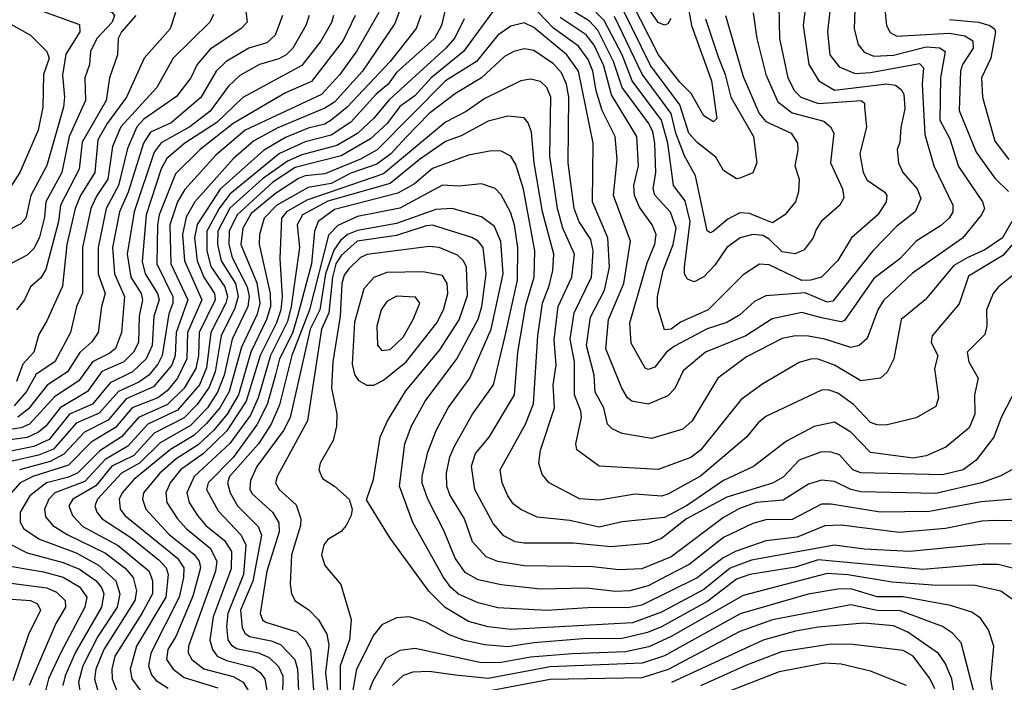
# Model space of a CAD drawing. Extents: x 1308313 to 1441400, y 959662 to 1036319.
# Tile 324 of 656: x 1358852 to 1361864, y 1005785 to 1007813. Entities that reach past the tile are written whole.
import ezdxf

# ---------------------------------------------------------------- set-up
doc = ezdxf.new("R2010")
doc.units = 0

msp = doc.modelspace()

# ---------------------------------------------------------------- linework, layer by layer
at = {"layer": '0CON10XD'}
for points in [[(1358845, 1008037.3), (1358864, 1007975), (1358883.1, 1007953.1), (1358990.6, 1007895), (1359034.4, 1007864.4), (1359112.4, 1007845), (1359134.8, 1007835), (1359141.8, 1007825), (1359134.6, 1007805), (1359087.5, 1007755), (1359069, 1007715), (1359065.2, 1007675), (1359051.4, 1007635), (1359053.3, 1007565), (1359003.8, 1007455), (1358981.1, 1007345), (1358932.4, 1007255), (1358928.3, 1007208.3), (1358912.6, 1007147.4), (1358896.6, 1007113.4), (1358875, 1007092.1), (1358824.1, 1007065.9)], [(1360843.6, 1007816.4), (1360835, 1007800), (1360825, 1007795.8), (1360805, 1007804.4), (1360728.5, 1007918.5)], [(1358825, 1007905.8), (1358885, 1007852.2), (1359035, 1007798.1), (1359035.5, 1007775), (1358993.1, 1007706.9), (1358983.2, 1007643.2), (1358989.5, 1007575), (1358985.8, 1007545), (1358935, 1007366.4), (1358886, 1007275), (1358870.5, 1007205), (1358855, 1007187.5), (1358813.4, 1007166.6)], [(1361261.2, 1007895), (1361249, 1007795), (1361265.7, 1007675.7), (1361296.4, 1007625), (1361345, 1007596.7), (1361505, 1007616.7), (1361531.8, 1007611.8), (1361548.9, 1007598.9), (1361556.3, 1007585), (1361560.2, 1007539.8), (1361547.6, 1007482.4), (1361545, 1007436.7), (1361536.8, 1007415), (1361540.5, 1007375), (1361554.2, 1007345), (1361597.8, 1007295), (1361608.6, 1007265), (1361591.3, 1007225), (1361535, 1007181.2), (1361461.9, 1007105), (1361339.1, 1006950.9), (1361322.1, 1006947.9), (1361255, 1006976.6), (1361135, 1006967.4), (1361100.1, 1006949.9), (1361055, 1006909.8), (1361015, 1006885.6), (1360955, 1006866), (1360855, 1006813.6), (1360831.2, 1006795), (1360795, 1006748.8), (1360775, 1006742.3), (1360765, 1006746.2), (1360722.3, 1006822.3), (1360718.7, 1006885), (1360771.2, 1007068.8), (1360795.2, 1007125.2), (1360799, 1007155), (1360787.3, 1007185), (1360748.4, 1007238.4), (1360733, 1007275), (1360731, 1007305), (1360745.4, 1007365), (1360739.7, 1007455), (1360662.5, 1007582.5), (1360638.8, 1007671.2), (1360609.1, 1007735), (1360585, 1007766.2), (1360505, 1007819.1)], [(1361173.4, 1007905), (1361176.2, 1007755), (1361201.9, 1007635), (1361222.7, 1007595), (1361241.9, 1007575), (1361296.1, 1007556.1), (1361426.2, 1007565), (1361436.7, 1007556.7), (1361436.2, 1007545)], [(1359541.9, 1007855), (1359548, 1007805), (1359528.5, 1007785), (1359435, 1007722.7), (1359395, 1007675.8), (1359375.2, 1007635), (1359332.1, 1007577.9), (1359231.9, 1007508.1), (1359210.8, 1007485), (1359182, 1007418), (1359154, 1007305), (1359116.9, 1007235), (1359092.2, 1007115), (1359092.4, 1007035), (1359113, 1006975), (1359102, 1006935), (1359092.4, 1006855), (1359073.1, 1006826.9), (1359036.4, 1006793.6), (1358998.5, 1006735), (1358936.4, 1006693.6), (1358878.7, 1006621.3), (1358846.2, 1006596.2)], [(1360160.5, 1007875), (1360142.2, 1007795), (1360120.7, 1007755), (1360005, 1007650.9), (1359979.1, 1007615), (1359942.7, 1007585), (1359865, 1007498.8), (1359805, 1007459.7), (1359725, 1007439.1), (1359647, 1007403), (1359495, 1007278.5), (1359461.8, 1007235), (1359424.9, 1007165), (1359424.2, 1007105), (1359437.1, 1007057.1), (1359479.9, 1006995), (1359487.7, 1006965), (1359483.1, 1006945), (1359436.3, 1006855), (1359423.3, 1006746.7), (1359401.9, 1006695), (1359335, 1006617.8), (1359244, 1006575), (1359182.7, 1006507.3), (1359113.4, 1006466.6), (1359051, 1006399), (1358959.6, 1006365), (1358941, 1006345), (1358928.2, 1006315), (1358930.9, 1006290.9), (1358953.2, 1006265), (1358996.9, 1006236.9), (1359115, 1006179.6), (1359175, 1006133.9), (1359198.9, 1006105), (1359209.3, 1006065), (1359204.2, 1006035), (1359109.8, 1005885), (1359084.9, 1005825), (1359081.3, 1005795), (1359092.1, 1005755)], [(1360321.7, 1007868.3), (1360209.5, 1007715), (1360110.8, 1007635), (1360060.8, 1007579.2), (1360015, 1007547.2), (1359975.7, 1007495), (1359925, 1007447.7), (1359835, 1007395.6), (1359695, 1007360.1), (1359626.5, 1007315), (1359517.1, 1007215), (1359493, 1007165), (1359492.1, 1007125), (1359502.2, 1007085), (1359548.1, 1006995), (1359553.9, 1006965), (1359549.6, 1006935), (1359502, 1006835), (1359478, 1006725), (1359457.4, 1006672.6), (1359426.1, 1006625), (1359375, 1006570.9), (1359319, 1006539), (1359282.1, 1006517.9), (1359218.5, 1006455), (1359163.4, 1006425), (1359090, 1006345), (1359081.9, 1006325), (1359088.1, 1006305), (1359104.8, 1006285), (1359195.5, 1006225.5), (1359278.8, 1006158.8), (1359299.7, 1006135), (1359306.2, 1006115), (1359299.1, 1006045), (1359209.5, 1005895), (1359190, 1005825), (1359194.8, 1005795), (1359220.8, 1005760.8)], [(1361334.8, 1007875), (1361323.4, 1007775), (1361330.2, 1007705), (1361358.7, 1007668.7), (1361408.1, 1007648.1), (1361455, 1007650.7), (1361605, 1007679), (1361616.5, 1007665), (1361613.2, 1007615), (1361620.9, 1007460.9), (1361648.3, 1007365), (1361706.8, 1007245), (1361706.6, 1007225), (1361695.3, 1007205), (1361668.7, 1007181.3), (1361594.9, 1007135.1), (1361545, 1007080.9), (1361465, 1007020.6), (1361375, 1006891.5), (1361365, 1006888.4), (1361305, 1006900), (1361245, 1006916.6), (1361153.5, 1006896.6), (1361073.3, 1006845), (1360950, 1006795), (1360881.8, 1006738.2), (1360856.1, 1006683.9), (1360835, 1006661.8), (1360775, 1006635.9), (1360724.4, 1006645), (1360711.2, 1006655), (1360693.9, 1006685), (1360644.8, 1006805), (1360653.3, 1006895), (1360700.4, 1007005), (1360720.2, 1007135), (1360668.7, 1007275), (1360680, 1007385), (1360674.2, 1007455), (1360634.3, 1007534.3), (1360615.5, 1007595), (1360605.5, 1007655), (1360591, 1007691), (1360561.5, 1007731.5), (1360485, 1007787.1), (1360415, 1007860)], [(1361436.2, 1007545), (1361443, 1007485), (1361422, 1007402), (1361432.3, 1007345), (1361445, 1007321.2), (1361499.1, 1007285), (1361504.7, 1007275), (1361502.9, 1007255), (1361477.3, 1007215), (1361396.9, 1007145), (1361355, 1007075.9), (1361304.5, 1007025), (1361271.4, 1007015), (1361244.8, 1007014.8), (1361145, 1007062.6), (1361115, 1007064.7), (1361065, 1007032), (1360958.3, 1006925), (1360873.5, 1006886.5), (1360845, 1006865.3), (1360825, 1006863.8), (1360803.5, 1006933.5), (1360802.9, 1006965), (1360820.4, 1007045), (1360851.2, 1007125), (1360860.7, 1007175), (1360843.3, 1007223.3), (1360795.1, 1007275.1), (1360790, 1007295), (1360797.7, 1007345), (1360795.5, 1007435), (1360789, 1007469), (1360776.2, 1007495), (1360694.8, 1007604.8), (1360668.9, 1007685), (1360620.2, 1007780.2), (1360595, 1007808.1), (1360528.7, 1007848.7)], [(1360892.7, 1007875), (1360907, 1007795), (1360968.1, 1007625), (1360985, 1007510), (1360975, 1007500), (1360945, 1007518.7), (1360906.3, 1007586.3), (1360871.3, 1007621.3), (1360806.1, 1007705), (1360724.7, 1007865)], [(1361497.6, 1007855), (1361503.4, 1007795), (1361515, 1007773.8), (1361535, 1007762.4), (1361695, 1007771.1), (1361743.3, 1007763.3), (1361767.5, 1007747.5), (1361768.5, 1007725), (1361736.1, 1007675), (1361730.1, 1007655), (1361726.2, 1007535), (1361777.6, 1007407.6), (1361835, 1007327.2), (1361877.1, 1007287.1)], [(1359656, 1007825), (1359633.5, 1007765), (1359608.5, 1007741.5), (1359553.1, 1007725), (1359483.3, 1007685), (1359453.2, 1007655), (1359406, 1007574), (1359315, 1007497.1), (1359251.8, 1007468.2), (1359231.2, 1007435), (1359183.5, 1007285), (1359157.6, 1007225), (1359136.4, 1007115), (1359142.4, 1007035), (1359172.6, 1006965), (1359163, 1006855), (1359145, 1006806.8), (1359128, 1006792), (1359074.8, 1006765.2), (1359032.8, 1006707.2), (1358958, 1006658), (1358881.6, 1006575), (1358856.5, 1006563.5), (1358745, 1006546.9)], [(1360015.5, 1007845), (1359999.3, 1007800.7), (1359900.9, 1007655), (1359815, 1007560.5), (1359785, 1007541.4), (1359642.1, 1007482.1), (1359568.3, 1007441.7), (1359505, 1007387), (1359387.3, 1007255), (1359361.3, 1007208.7), (1359350.1, 1007155), (1359355.7, 1007075), (1359409.1, 1006955), (1359365.4, 1006855), (1359362.9, 1006775), (1359334.7, 1006715.3), (1359302.9, 1006677.1), (1359274.9, 1006655.1), (1359195.7, 1006625), (1359145.5, 1006564.5), (1359070.8, 1006519.2), (1359001.1, 1006448.9), (1358892.4, 1006415), (1358853.1, 1006395), (1358800.6, 1006335)], [(1359445, 1007828), (1359433.3, 1007805), (1359321.4, 1007695), (1359271.7, 1007605), (1359161, 1007485), (1359136.3, 1007425), (1359121.2, 1007325), (1359087, 1007273), (1359069.6, 1007235), (1359044.1, 1007115), (1359044.6, 1006975.4), (1359026.2, 1006935), (1359007.2, 1006855), (1358959.6, 1006765), (1358902.2, 1006727.8), (1358872.8, 1006675), (1358835, 1006630.9)], [(1359207.8, 1007825), (1359163.3, 1007775), (1359152.8, 1007755), (1359151.3, 1007705), (1359127, 1007635), (1359117, 1007565), (1359042.7, 1007437.3), (1359033.6, 1007355), (1358977.3, 1007245), (1358970.7, 1007195), (1358931.7, 1007048.3), (1358917.1, 1007022.9), (1358884.7, 1006995), (1358866.3, 1006955), (1358842.1, 1006925)], [(1359328.4, 1007835), (1359312.7, 1007785), (1359233, 1007695), (1359178.3, 1007575), (1359119.7, 1007495), (1359091.3, 1007445), (1359081.5, 1007345), (1359037.8, 1007275), (1359021.5, 1007235), (1358996.1, 1007125), (1358983.3, 1006996.7), (1358935, 1006891.1), (1358910.6, 1006849.4), (1358895.7, 1006795), (1358861.8, 1006758.2), (1358842.3, 1006705)], [(1360079.3, 1007825), (1360065, 1007786.1), (1359985.2, 1007685), (1359853.4, 1007545), (1359805, 1007505.1), (1359785, 1007493.2), (1359735, 1007480.9), (1359665, 1007452.3), (1359597.8, 1007412.2), (1359465, 1007293.7), (1359394.7, 1007185.3), (1359386.4, 1007145), (1359395.3, 1007075), (1359415.1, 1007025.1), (1359447.7, 1006975), (1359450.3, 1006955), (1359400.6, 1006855), (1359399.5, 1006785), (1359391, 1006745), (1359354.9, 1006685), (1359304.6, 1006635.4), (1359215.2, 1006594.8), (1359163.7, 1006536.3), (1359096.8, 1006493.2), (1359028.6, 1006425), (1358998.7, 1006411.3), (1358933.5, 1006395), (1358883.3, 1006355), (1358853.4, 1006305), (1358853.7, 1006275), (1358864.7, 1006254.7), (1358912.5, 1006222.5), (1359025, 1006180.8), (1359093.4, 1006143.4), (1359146.6, 1006095), (1359158.8, 1006055), (1359150.5, 1006015), (1359090.8, 1005925), (1359044.9, 1005835), (1359032.4, 1005785), (1359038.2, 1005745)], [(1361407.3, 1007845), (1361404.8, 1007784.8), (1361417.1, 1007737.1), (1361435, 1007713.6), (1361465, 1007701.2), (1361525, 1007703.7), (1361625, 1007729.2), (1361666.9, 1007726.9), (1361683.3, 1007715), (1361668.6, 1007635), (1361667, 1007505), (1361697.6, 1007447.6), (1361723.8, 1007363.8), (1361797.4, 1007255), (1361803.5, 1007235), (1361794.1, 1007215), (1361736.1, 1007143.9), (1361583.2, 1007036.8), (1361495, 1006953.2), (1361477.3, 1006925), (1361445, 1006836.7), (1361420.6, 1006815), (1361395, 1006809), (1361315.2, 1006834.8), (1361265, 1006843.6), (1361225, 1006844.8), (1361185, 1006837), (1361075, 1006780.8), (1360987.5, 1006715), (1360909.7, 1006585), (1360880.4, 1006559.6), (1360785, 1006531.1), (1360695, 1006546.3), (1360665, 1006560.5), (1360650, 1006575), (1360638.8, 1006625), (1360612.2, 1006672.2), (1360609.4, 1006725), (1360586.2, 1006815), (1360598.3, 1006901.7), (1360641.2, 1006985), (1360655.9, 1007055), (1360650.9, 1007145), (1360604.2, 1007255), (1360606.3, 1007435), (1360561.9, 1007655), (1360525.5, 1007705.5), (1360425, 1007788.5), (1360395, 1007803.2), (1360355, 1007792.3), (1360315, 1007765.2), (1360249, 1007685), (1360154.9, 1007625), (1359945.2, 1007414.8), (1359894.4, 1007385.6), (1359785, 1007341), (1359725.7, 1007334.3), (1359705, 1007326.1), (1359635, 1007281.1), (1359560.2, 1007219.8), (1359534.7, 1007175), (1359528.6, 1007125), (1359577.6, 1007007.6), (1359586.6, 1006945), (1359578.2, 1006911.8), (1359530.1, 1006809.9), (1359492.9, 1006675), (1359464, 1006625), (1359423.6, 1006576.4), (1359385, 1006539.7), (1359312.9, 1006497.1), (1359200.9, 1006405), (1359165.8, 1006365), (1359156.2, 1006345), (1359159.8, 1006315), (1359173.9, 1006295), (1359334.5, 1006165), (1359353.8, 1006135), (1359353.3, 1006105), (1359339.4, 1006045), (1359253.5, 1005873.5), (1359246.2, 1005835), (1359255, 1005807.3), (1359269.9, 1005789.9), (1359306.4, 1005766.4)], [(1359812.1, 1007825), (1359806.2, 1007803.8), (1359773.1, 1007746.9), (1359715, 1007672.5), (1359535, 1007574.2), (1359455, 1007498.4), (1359357.2, 1007435), (1359302.2, 1007387.8), (1359285, 1007356.5), (1359239.1, 1007215), (1359227, 1007073)], [(1359878, 1007825), (1359841.4, 1007748.6), (1359745, 1007623), (1359665, 1007588.6), (1359505, 1007495.4), (1359404.5, 1007415), (1359328.8, 1007341.2), (1359278.3, 1007215), (1359273.2, 1007185), (1359271.8, 1007065), (1359320.7, 1006965), (1359320.2, 1006945), (1359308.1, 1006911.9)], [(1359737.7, 1007825), (1359727.1, 1007795), (1359687.2, 1007725), (1359667.4, 1007705), (1359645, 1007693.1)], [(1359950.8, 1007835), (1359883.2, 1007716.8), (1359831, 1007645)], [(1361096.1, 1007833.9), (1361106.8, 1007755), (1361134.9, 1007644.9), (1361171.7, 1007561.7), (1361215, 1007527.2), (1361312.4, 1007502.4), (1361332.2, 1007485), (1361342.5, 1007465), (1361332.3, 1007375), (1361369.3, 1007295), (1361372.9, 1007267.1), (1361361.5, 1007245), (1361303.8, 1007195), (1361289, 1007171), (1361279.6, 1007145), (1361251.7, 1007108.3), (1361224.1, 1007095.9), (1361185, 1007101.7), (1361145, 1007140.9), (1361125, 1007152.6), (1361094.8, 1007155.2), (1361055.6, 1007145), (1361015, 1007115.3), (1360978.9, 1007061.1), (1360945, 1007025.2), (1360915, 1007010.7), (1360895, 1007018.8), (1360886.3, 1007035), (1360885.6, 1007055.6), (1360902.9, 1007195), (1360888.3, 1007258.3), (1360852.6, 1007305), (1360834.9, 1007435), (1360815.5, 1007505), (1360725.5, 1007625.5), (1360694.9, 1007704.9), (1360639.9, 1007809.9), (1360615, 1007836)], [(1361011.4, 1007825), (1361065, 1007639.1), (1361114.2, 1007525), (1361135, 1007500.6), (1361212, 1007465), (1361231.2, 1007435), (1361232.9, 1007412.9), (1361223.6, 1007365), (1361236.7, 1007325), (1361234.7, 1007285.3), (1361225.5, 1007255), (1361192.7, 1007215), (1361155, 1007190.7), (1361085, 1007219.9), (1361055, 1007222), (1361017.9, 1007202.1), (1360975, 1007165.3), (1360965, 1007160), (1360955, 1007166.5), (1360919.5, 1007335), (1360885.5, 1007395.5), (1360859.5, 1007465), (1360845.5, 1007525), (1360755.9, 1007645.9), (1360671.9, 1007821.9)], [(1360949.7, 1007815), (1360989.2, 1007699.2), (1361010.4, 1007645), (1361027.4, 1007575), (1361096.9, 1007455), (1361107.3, 1007375), (1361095, 1007344.2), (1361055, 1007327.5), (1361045, 1007325.8), (1361005, 1007351.1), (1360981.9, 1007391.9), (1360925, 1007436.9), (1360899.5, 1007465), (1360872, 1007552), (1360782.2, 1007672.2), (1360696.6, 1007846.6)], [(1358825, 1007799.3), (1358885, 1007765.3), (1358935, 1007715.2), (1358941.9, 1007695), (1358925.1, 1007645), (1358923.2, 1007545), (1358908.4, 1007475), (1358852.4, 1007345), (1358825, 1007302.2)], [(1360212, 1007815), (1360183, 1007757), (1360156.1, 1007725), (1359982.5, 1007567.5), (1359935, 1007511), (1359885.3, 1007464.7), (1359822.1, 1007427.9), (1359715, 1007399), (1359670.8, 1007379.2), (1359595, 1007325.6), (1359495, 1007235.9), (1359458.6, 1007165), (1359456.9, 1007125), (1359468.2, 1007075), (1359512.6, 1007005), (1359520.2, 1006965), (1359510.6, 1006929.4), (1359467.9, 1006845), (1359450.2, 1006735), (1359432, 1006688), (1359395.3, 1006635), (1359355, 1006594.1), (1359262.9, 1006547.1), (1359200.9, 1006479.1), (1359133.4, 1006446.6), (1359085, 1006385.5), (1359014.3, 1006345), (1359002.4, 1006325), (1359013.5, 1006295), (1359045, 1006261.9), (1359153.5, 1006203.5), (1359248.5, 1006125), (1359258.6, 1006095), (1359258.1, 1006055), (1359225.8, 1005995), (1359143.4, 1005865), (1359133.6, 1005825), (1359134.8, 1005795.1), (1359148.7, 1005758.7)], [(1361696.8, 1007813.2), (1361785, 1007804.9), (1361819.6, 1007795), (1361834.5, 1007784.5), (1361837.6, 1007775), (1361822.8, 1007695), (1361794.1, 1007635), (1361797.2, 1007575), (1361835, 1007440.7), (1361878.3, 1007385)], [(1361887.5, 1007195), (1361858.5, 1007145), (1361805, 1007108.2), (1361753.1, 1007085), (1361710.1, 1007059.9), (1361621.7, 1006955), (1361548.2, 1006895), (1361525.7, 1006774.3), (1361505.7, 1006734.3), (1361485, 1006715.4), (1361425, 1006707.1), (1361345, 1006754.8), (1361295, 1006773.4), (1361275, 1006774.8), (1361236.2, 1006763.8), (1361125, 1006698), (1361059.6, 1006650.4), (1360935, 1006495.3), (1360905, 1006472.3), (1360805, 1006436.2), (1360625, 1006446.6), (1360556.4, 1006496.4), (1360553.1, 1006515), (1360570.9, 1006595), (1360568.8, 1006615), (1360549.1, 1006665), (1360549, 1006765), (1360535.9, 1006835), (1360547.8, 1006915), (1360600.8, 1007025), (1360606.8, 1007105), (1360599.5, 1007139.5), (1360563.7, 1007193.7), (1360548.4, 1007235), (1360530.3, 1007375), (1360531.6, 1007575), (1360524.9, 1007615), (1360509.9, 1007649.9), (1360485, 1007677.2), (1360425, 1007718.3), (1360395, 1007723.4), (1360363.3, 1007715), (1360335, 1007699.5), (1360265.2, 1007635), (1360185, 1007586.7), (1360105, 1007525.1), (1360035, 1007453.8), (1359987.9, 1007402.1), (1359945, 1007370.5), (1359865, 1007342.4), (1359805, 1007311.3), (1359735, 1007298.7), (1359638.2, 1007245), (1359599.7, 1007205), (1359585.5, 1007155), (1359584.5, 1007125.5), (1359618.4, 1006975), (1359619.3, 1006935), (1359607.3, 1006895), (1359559.4, 1006795), (1359521.5, 1006665), (1359486.8, 1006605), (1359445, 1006555.5), (1359398.2, 1006511.8), (1359331.1, 1006468.9), (1359280.7, 1006425), (1359231, 1006365), (1359227.9, 1006345), (1359237.9, 1006315), (1359308, 1006238), (1359386.2, 1006176.2), (1359401.4, 1006155), (1359404.9, 1006135), (1359381.7, 1006048.3), (1359329.2, 1005925), (1359304.8, 1005884.8), (1359301.1, 1005855), (1359321.9, 1005825), (1359355, 1005799.9), (1359457.8, 1005767.8)], [(1359645, 1007693.1), (1359586.1, 1007675), (1359525, 1007641.5), (1359490.8, 1007609.2), (1359435, 1007533), (1359372.1, 1007485), (1359284.6, 1007435.4), (1359263.2, 1007406.8), (1359202.1, 1007225), (1359180.4, 1007095), (1359192.3, 1007025), (1359223.3, 1006975), (1359227.9, 1006955), (1359217.7, 1006905), (1359215.1, 1006825), (1359199.9, 1006795), (1359170.4, 1006765), (1359103.6, 1006736.4), (1359059.3, 1006675), (1358975.3, 1006624.7), (1358931.5, 1006568.5), (1358910, 1006550), (1358875, 1006534.1), (1358792.6, 1006522.6)], [(1359831, 1007645), (1359775, 1007584.1), (1359542.1, 1007475), (1359452.2, 1007397.8), (1359356.8, 1007293.2), (1359334.9, 1007255), (1359311.6, 1007185), (1359314.7, 1007065), (1359366.2, 1006955), (1359330.6, 1006855), (1359327.4, 1006785), (1359317.4, 1006755), (1359261.4, 1006688.6), (1359177.7, 1006652.3), (1359122.6, 1006587.4), (1359049.8, 1006550.2), (1358987.2, 1006482.8), (1358945, 1006460.3), (1358851.7, 1006435)], [(1361938.2, 1007181.8), (1361859.3, 1007090.7), (1361755, 1007027.6), (1361726.5, 1006943.5), (1361643.3, 1006845), (1361640.7, 1006825), (1361660.7, 1006785), (1361650.9, 1006745), (1361662.7, 1006655), (1361655, 1006628.6), (1361595, 1006593.9), (1361501.7, 1006571.7), (1361475, 1006572.3), (1361455, 1006580.2), (1361402.7, 1006635), (1361355, 1006669.3), (1361325, 1006680), (1361305, 1006678.4), (1361135, 1006597.8), (1361111, 1006579), (1361075.5, 1006534.5), (1360935, 1006415.8), (1360835, 1006360.9), (1360815, 1006354.8), (1360735, 1006360.4), (1360625, 1006342.6), (1360565, 1006346.3), (1360472.1, 1006395), (1360450.8, 1006420.8), (1360440, 1006455), (1360444.8, 1006495), (1360488.2, 1006625), (1360483.9, 1006695), (1360493.2, 1006755), (1360487, 1006833), (1360499.7, 1006935), (1360541.3, 1007025), (1360549, 1007095), (1360513.4, 1007175), (1360497.4, 1007235), (1360473.7, 1007395), (1360476.8, 1007575), (1360465.1, 1007605.1), (1360445, 1007623.2), (1360415, 1007630.5), (1360385, 1007625.7), (1360275, 1007571.7), (1360217.9, 1007532.1), (1360155, 1007498.5), (1359965, 1007340.5), (1359730.2, 1007260.2), (1359668.5, 1007225), (1359653.3, 1007205), (1359647.8, 1007082.2), (1359655.2, 1006965.2), (1359651.3, 1006925), (1359637.7, 1006885), (1359587.9, 1006785), (1359545.3, 1006644.7), (1359485.4, 1006554.6), (1359414.8, 1006485.2), (1359344, 1006435), (1359312.1, 1006395), (1359299.5, 1006365), (1359302.6, 1006335), (1359334.7, 1006284.7), (1359361.7, 1006255), (1359434.8, 1006195), (1359455.5, 1006155.5), (1359451.3, 1006125), (1359368.4, 1005895), (1359367.6, 1005875), (1359379, 1005855), (1359415, 1005826.3), (1359505, 1005802.1), (1359536, 1005785), (1359554.5, 1005755)], [(1361912.2, 1007047.8), (1361846, 1006995), (1361830, 1006975), (1361809.2, 1006925), (1361810.8, 1006875), (1361805, 1006849.2), (1361750.8, 1006795), (1361755.4, 1006765), (1361784.7, 1006715), (1361772.6, 1006665), (1361773.8, 1006605), (1361756.8, 1006563.2), (1361685, 1006504.3), (1361625, 1006478.1), (1361585, 1006470.4), (1361455, 1006487.7), (1361395, 1006550.6), (1361345, 1006580.5), (1361282.7, 1006567.3), (1361197.6, 1006522.4), (1361096.9, 1006445), (1361005, 1006401.9), (1360891.6, 1006325), (1360825, 1006289.5), (1360695, 1006275.9), (1360625, 1006259), (1360535, 1006280), (1360435, 1006289.8), (1360385, 1006313.4), (1360361.4, 1006331.4), (1360344.9, 1006354.9), (1360327.8, 1006395), (1360322.3, 1006435), (1360399.6, 1006575), (1360423.4, 1006636.6), (1360436.8, 1006845), (1360451.6, 1006945), (1360471.6, 1006998.4), (1360483.1, 1007045), (1360485.8, 1007095), (1360451.8, 1007225), (1360425.9, 1007375), (1360417.9, 1007467.9), (1360407.4, 1007497.4), (1360395, 1007512.1), (1360345, 1007517.5), (1360285, 1007501.7), (1360202.6, 1007457.4), (1360155, 1007440), (1360075, 1007384.6), (1359985, 1007311.2), (1359795, 1007256.8), (1359716.7, 1007215), (1359700.9, 1007185), (1359707.9, 1007115), (1359683, 1006935), (1359670.9, 1006889.1), (1359619.3, 1006785), (1359581.7, 1006655), (1359557.8, 1006602.2), (1359494.4, 1006515.6), (1359386.1, 1006415), (1359362.9, 1006365), (1359370, 1006335), (1359395.6, 1006295), (1359421.9, 1006265), (1359478.4, 1006218.4), (1359499.5, 1006185), (1359498.5, 1006131.5), (1359444, 1005985), (1359433.5, 1005913.5), (1359441.6, 1005885), (1359456.6, 1005865), (1359485, 1005851.6), (1359565, 1005830.6), (1359588, 1005815), (1359601.9, 1005795), (1359631.7, 1005625)], [(1361916.6, 1006715), (1361854.4, 1006595), (1361832.1, 1006535), (1361778.2, 1006465), (1361737.9, 1006435), (1361675, 1006419.7), (1361425, 1006425.4), (1361400.5, 1006435), (1361360.4, 1006480.4), (1361335, 1006489.5), (1361305, 1006489.8), (1361236.7, 1006465), (1361187.8, 1006412.2), (1361155, 1006393.9), (1361015, 1006351.2), (1360891.5, 1006285), (1360815, 1006224.4), (1360775, 1006209.8), (1360661.2, 1006198.8), (1360545, 1006210.7), (1360395, 1006210.4), (1360368.1, 1006215), (1360333.3, 1006233.3), (1360300.6, 1006270.6), (1360244.8, 1006375), (1360234.2, 1006445.8), (1360246.1, 1006485), (1360288.1, 1006535), (1360366.2, 1006665), (1360376.2, 1006795), (1360400.7, 1006939.3), (1360426.2, 1007025), (1360427.8, 1007105), (1360393.6, 1007293.6), (1360369.6, 1007369.6), (1360355, 1007395.4), (1360325, 1007410.3), (1360295, 1007411), (1360225, 1007398.1), (1360115, 1007357), (1360059.3, 1007310.7), (1360008.6, 1007281.4), (1359815, 1007231.4), (1359765.2, 1007195), (1359753.8, 1007165), (1359745.1, 1007065), (1359702.2, 1006905), (1359686.3, 1006853.7), (1359646.9, 1006775), (1359634.1, 1006725.9), (1359608.8, 1006635), (1359577.8, 1006572.2), (1359505, 1006473.2), (1359428.7, 1006395), (1359423, 1006375), (1359459, 1006309), (1359529.2, 1006235), (1359543.7, 1006205), (1359536.6, 1006115), (1359489.1, 1005995), (1359484.7, 1005955), (1359488.9, 1005915), (1359498.9, 1005898.9), (1359515, 1005888.4), (1359582.9, 1005875), (1359615, 1005860.9), (1359643.5, 1005833.5), (1359656.9, 1005805), (1359655.6, 1005745)], [(1361892.1, 1006437.9), (1361853.5, 1006416.5), (1361794.6, 1006395.4), (1361655, 1006363), (1361425, 1006367.7), (1361394.9, 1006374.9), (1361345, 1006398.9), (1361305, 1006403.2), (1361265, 1006390.8), (1361187.4, 1006342.6), (1361105.1, 1006335.1), (1361053.7, 1006316.3), (1361005, 1006289.3), (1360845, 1006168.9), (1360755, 1006132.4), (1360685, 1006129.2), (1360605, 1006137.9), (1360395, 1006141.1), (1360314.6, 1006154.6), (1360279, 1006169), (1360237, 1006215), (1360212.5, 1006285), (1360168.1, 1006358.1), (1360159, 1006385), (1360157.5, 1006425), (1360168, 1006475), (1360182.3, 1006507.7), (1360237.5, 1006605), (1360301.6, 1006695), (1360336.8, 1006845), (1360375.4, 1007015.4), (1360375.6, 1007115), (1360365.6, 1007185), (1360353.5, 1007223.5), (1360325, 1007276.9), (1360306.3, 1007296.3), (1360265, 1007309.8), (1360195, 1007303.6), (1360145, 1007306.1), (1360015, 1007236.1), (1359885, 1007210), (1359825, 1007182.5), (1359796.9, 1007153.1), (1359738.4, 1006925), (1359684.6, 1006785), (1359646.5, 1006633.5), (1359621.7, 1006575), (1359582.9, 1006515), (1359494.1, 1006415), (1359487.5, 1006395), (1359496.2, 1006365), (1359518.5, 1006325), (1359581.1, 1006261.1), (1359592.1, 1006235), (1359565.7, 1006094.3), (1359528, 1006005), (1359532.6, 1005952.6), (1359540.7, 1005935), (1359554.7, 1005925), (1359621.8, 1005911.8), (1359650.2, 1005900.2), (1359693.3, 1005855), (1359702.3, 1005825), (1359711.5, 1005625)], [(1361905, 1006346.2), (1361793.4, 1006336.6), (1361635, 1006307.3), (1361484.9, 1006305.1), (1361335, 1006330.2), (1361305, 1006329.8), (1361215, 1006282.8), (1361135, 1006282.1), (1361095, 1006270.9), (1361005, 1006227.5), (1360899.6, 1006145), (1360835, 1006111.1), (1360775, 1006080.3), (1360718.8, 1006065), (1360675, 1006062.2), (1360585, 1006072.7), (1360445, 1006069.8), (1360325, 1006083.1), (1360255, 1006098.3), (1360215, 1006121.1), (1360184.2, 1006164.2), (1360149.8, 1006249.8), (1360100.2, 1006345), (1360083.7, 1006393.7), (1360083, 1006415), (1360100.9, 1006489.1), (1360125.6, 1006555), (1360162.5, 1006625), (1360229.2, 1006715), (1360294.4, 1006865), (1360330.6, 1007035), (1360324.2, 1007134.2), (1360305, 1007179.7), (1360265, 1007209), (1360175, 1007234.5), (1360125, 1007232), (1360005, 1007189.2), (1359885, 1007167.3), (1359855, 1007154.9), (1359833, 1007137), (1359812.9, 1007107.1), (1359787.6, 1007035), (1359770.2, 1006925), (1359740.9, 1006865), (1359679, 1006595), (1359658.6, 1006555), (1359577, 1006445), (1359558, 1006402), (1359556.1, 1006376.1), (1359562.1, 1006362.1), (1359625.6, 1006305.6), (1359645, 1006273.1), (1359646, 1006245), (1359608.5, 1006125), (1359587.4, 1005995), (1359595, 1005975.4), (1359605, 1005969), (1359699.5, 1005939.5), (1359725.2, 1005915), (1359741.7, 1005885), (1359755.1, 1005705)], [(1361895, 1006278.4), (1361835, 1006280.2), (1361795, 1006278.1), (1361684.1, 1006255.9), (1361542.9, 1006242.9), (1361365, 1006265.7), (1361315, 1006263.2), (1361230.8, 1006229.2), (1361135, 1006217.7), (1361043.9, 1006186.1), (1361004.4, 1006165.6), (1360925, 1006104.1), (1360755, 1006020.9), (1360712.3, 1006012.3), (1360605, 1006014), (1360465, 1006004.5), (1360315, 1006012.5), (1360255, 1006028.4), (1360194.7, 1006054.7), (1360170.6, 1006075), (1360147.1, 1006107.1), (1360054.2, 1006274.2), (1360014.1, 1006385), (1360029.8, 1006515), (1360050.8, 1006569.2), (1360092, 1006645), (1360189.1, 1006775), (1360254.3, 1006895.7), (1360265.8, 1006935), (1360279.4, 1007035), (1360270.2, 1007115), (1360255, 1007134.8), (1360235, 1007146.2), (1360115, 1007183.5), (1360095, 1007182.1), (1360005, 1007152.1), (1359884.1, 1007135), (1359835, 1007090.5), (1359819.4, 1007065), (1359808.5, 1007025), (1359797.4, 1006915), (1359775.3, 1006865), (1359732.9, 1006585), (1359640, 1006415), (1359634.3, 1006395), (1359645.8, 1006375), (1359697.9, 1006327.9), (1359712.1, 1006285), (1359711.4, 1006265), (1359683.5, 1006175), (1359679.4, 1006085), (1359683.8, 1006055), (1359695, 1006033.9), (1359736.8, 1006006.8), (1359766.3, 1005976.3), (1359791.9, 1005931.9), (1359798.1, 1005898.2), (1359787.6, 1005815), (1359797.1, 1005732.9)], [(1361885, 1006208.2), (1361805, 1006207.5), (1361575, 1006184.6), (1361435, 1006192.2), (1361345, 1006204.6), (1361091, 1006159), (1361025, 1006133.7), (1360945, 1006068.5), (1360815, 1005999.3), (1360727.2, 1005967.2), (1360355, 1005946.4), (1360284.9, 1005954.9), (1360225, 1005970.6), (1360153.9, 1006013.9), (1360103.2, 1006063.2), (1359985.5, 1006225.5), (1359913, 1006343), (1359934.7, 1006405.3), (1359954.8, 1006535), (1359977, 1006585), (1360033, 1006677), (1360137.3, 1006802.7), (1360196.1, 1006893.9), (1360221.7, 1006968.3), (1360219, 1007055), (1360210, 1007075), (1360191.6, 1007091.6), (1360135, 1007115.2), (1360105, 1007118.9), (1359915, 1007093.5), (1359895, 1007084.8), (1359859.4, 1007050.6), (1359845, 1007030.4), (1359837.2, 1007005), (1359832.1, 1006905), (1359809.7, 1006765), (1359806.2, 1006685), (1359821.8, 1006605), (1359821.5, 1006568.5), (1359810.8, 1006525), (1359771.1, 1006455), (1359766.7, 1006435), (1359778.3, 1006408.3), (1359815.4, 1006385.4), (1359860, 1006345), (1359868.8, 1006315), (1359866.2, 1006295), (1359851.2, 1006265), (1359835, 1006246.2), (1359795, 1006222), (1359782.5, 1006205), (1359775.5, 1006175), (1359785, 1006142), (1359834, 1006084), (1359866.5, 1005976.5), (1359861.1, 1005915), (1359832.5, 1005835), (1359832.1, 1005665)], [(1359227, 1007073), (1359236.3, 1007035), (1359273.9, 1006975), (1359278.9, 1006955), (1359262.5, 1006905), (1359257.3, 1006815), (1359239, 1006775), (1359197.2, 1006735), (1359128.3, 1006701.7), (1359075, 1006636), (1359004.3, 1006605), (1358942.3, 1006527.7), (1358895, 1006506), (1358795, 1006485.7)], [(1359913.8, 1006693.8), (1359935, 1006694.1), (1359965, 1006708.9), (1360034.5, 1006765.5), (1360128.4, 1006885), (1360148.2, 1006925), (1360162.2, 1006975), (1360160.2, 1007005), (1360145, 1007029.7), (1360085, 1007041.3), (1359975, 1007039.4), (1359935, 1007023.7), (1359905, 1006988.9), (1359876.5, 1006886.5), (1359868.8, 1006758.8), (1359876.3, 1006726.3), (1359888.1, 1006708.1), (1359913.8, 1006693.8)], [(1359959.8, 1006799.8), (1359985, 1006803.5), (1360025, 1006840.7), (1360055.7, 1006895), (1360076.4, 1006945), (1360063.3, 1006963.2), (1360005, 1006966.7), (1359975, 1006950.2), (1359958.3, 1006925), (1359944.8, 1006875), (1359947, 1006817), (1359959.8, 1006799.8)], [(1359308.1, 1006911.9), (1359288.3, 1006785), (1359275, 1006757.9), (1359247, 1006725), (1359216.3, 1006703.7), (1359154, 1006675), (1359095, 1006608.2), (1359025, 1006577.8), (1358955, 1006498.2), (1358909.9, 1006480.1), (1358828.6, 1006461.4)], [(1358825, 1006206), (1358875, 1006180.7), (1358985, 1006151.8), (1359035, 1006130.9), (1359085.5, 1006095), (1359102, 1006075), (1359109.1, 1006055), (1359102.1, 1006015), (1359023.2, 1005876.8), (1358991, 1005805), (1358984.2, 1005775)], [(1358828.8, 1006138.8), (1358925, 1006123.2), (1358985, 1006106.1), (1359035, 1006076.8), (1359057.4, 1006045), (1359051.6, 1006015), (1358976.4, 1005873.6), (1358940.6, 1005795), (1358930, 1005755)], [(1361892.9, 1006132.9), (1361845, 1006144.8), (1361795, 1006145.7), (1361615, 1006129.6), (1361295, 1006160), (1361225, 1006137.3), (1361085.6, 1006115), (1361045, 1006100.7), (1360956.8, 1006033.2), (1360815, 1005954.4), (1360772.8, 1005937.2), (1360695, 1005918.4), (1360575, 1005917.4), (1360425, 1005905.6), (1360345, 1005893), (1360275, 1005899), (1360213, 1005913), (1360168.9, 1005928.9), (1360095, 1005968.8), (1360045, 1005984.7), (1360005, 1005982.4), (1359959.4, 1005960.6), (1359935, 1005930), (1359882.7, 1005825), (1359865.5, 1005725)], [(1361895, 1006033.9), (1361853.5, 1006063.5), (1361775, 1006081.1), (1361645, 1006081.9), (1361521.4, 1006091.4), (1361385, 1006114), (1361321.9, 1006118.1), (1361065, 1006050), (1360845, 1005924.9), (1360777, 1005893), (1360705, 1005877.8), (1360541.9, 1005871.9), (1360415, 1005861.9), (1360325, 1005844.9), (1360265, 1005844.4), (1360061.4, 1005888.6), (1360015, 1005881.9), (1359972.3, 1005857.7), (1359932.3, 1005787.7), (1359915.3, 1005744.7)], [(1358785, 1006092.8), (1358935, 1006074.1), (1358965, 1006060.2), (1358990.8, 1006035), (1358992.3, 1006015), (1358963, 1005965), (1358915.2, 1005855.2), (1358880.8, 1005775)], [(1358785, 1006042), (1358885, 1006034.8), (1358906.9, 1006025), (1358915.6, 1006005), (1358878.8, 1005931.2), (1358831.1, 1005788.9)], [(1361853.8, 1005595), (1361823.2, 1005795), (1361832, 1005895), (1361816, 1005945), (1361791, 1005981), (1361765, 1005998.9), (1361699.9, 1006019.9), (1361555, 1006046.2), (1361475, 1006046.3), (1361395, 1006070.3), (1361355, 1006069.9), (1361264.4, 1006054.4), (1361055.6, 1005994.4), (1360824.6, 1005865.4), (1360756.6, 1005843.4), (1360475, 1005831.7), (1360285, 1005796.4), (1360185, 1005806.9), (1360105, 1005817.5), (1360055, 1005815.8), (1360024.7, 1005805.3), (1359992.3, 1005775)], [(1361784.6, 1005705), (1361732, 1005905), (1361705.9, 1005935), (1361675.4, 1005955), (1361547, 1006003), (1361475, 1006004.5), (1361395, 1006021.9), (1361155, 1005976.4), (1361055, 1005940.1), (1360835.9, 1005824.1), (1360755, 1005798.6), (1360475, 1005792.9), (1360275, 1005755.5)], [(1361712.2, 1005745), (1361703.9, 1005795), (1361683.1, 1005843.1), (1361662.4, 1005872.4), (1361568.6, 1005938.6), (1361525, 1005958), (1361434.2, 1005965.8), (1361295, 1005953), (1361225, 1005941.4), (1361126.1, 1005913.9), (1360846.3, 1005783.7)], [(1361652, 1005765), (1361636.4, 1005796.4), (1361585, 1005865.2), (1361555, 1005882.4), (1361400.9, 1005900.9), (1361335, 1005901.5), (1361182.5, 1005877.5), (1361075, 1005837.3), (1360934.3, 1005774.3)], [(1361564.8, 1005774.8), (1361455, 1005818.3), (1361365, 1005839.8), (1361315, 1005843.5), (1361175, 1005817.2), (1360905, 1005711.6)]]:
    msp.add_lwpolyline(points, dxfattribs=at)

doc.saveas('drawing.dxf')
